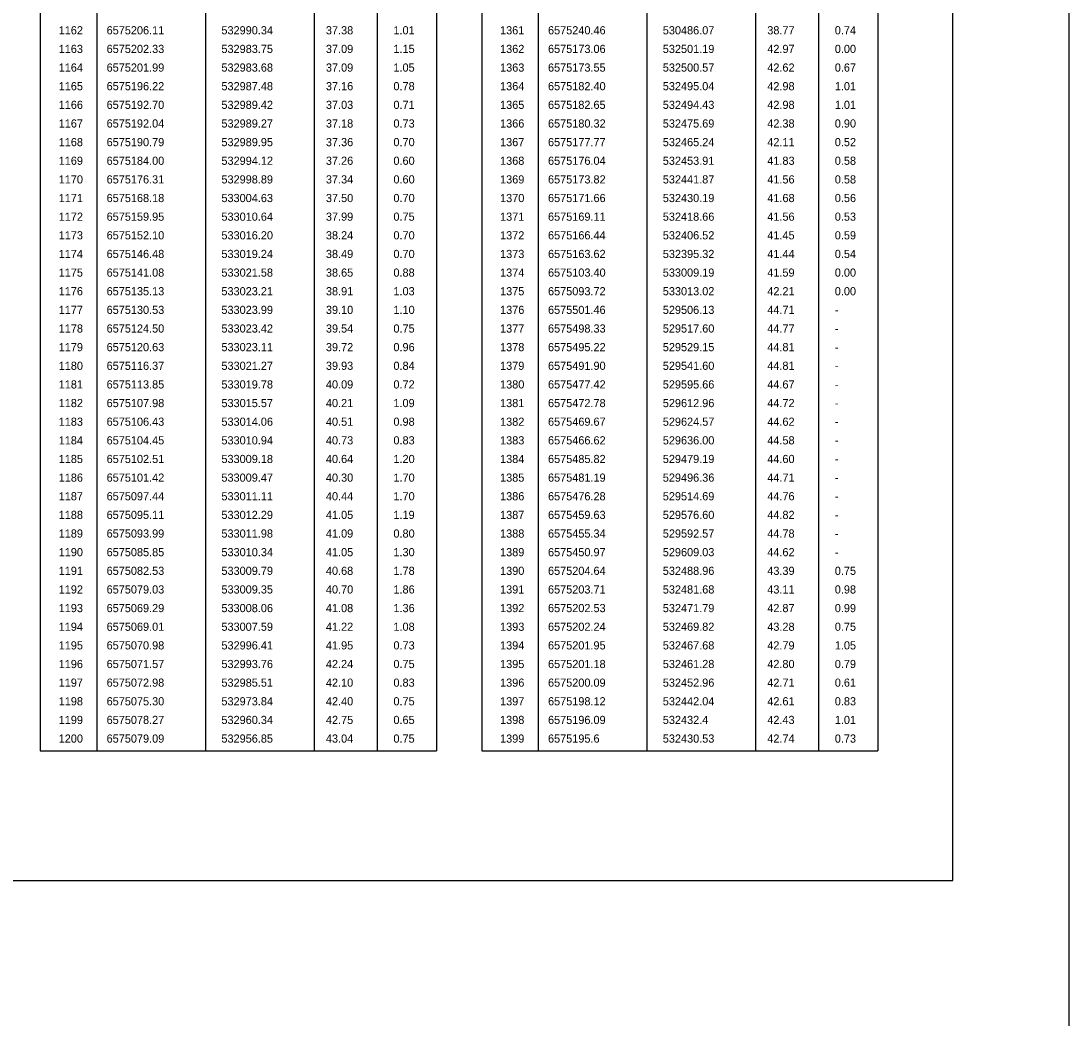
# Model space of a CAD drawing. Extents: x 528816 to 533196, y 6574767 to 6575847.
# Drawn here: x 530624.1 to 530714.1, y 6575328.9 to 6575414.5 of the extents above; entities that cross this region are included whole.
import ezdxf

# ---------------------------------------------------------------- set-up
doc = ezdxf.new("R2010")
doc.units = 0
doc.layers.add('ABIJOONIS', color=7, linetype='Continuous')
doc.layers.add('VORMISTUS', color=7, linetype='Continuous')

msp = doc.modelspace()

# ---------------------------------------------------------------- linework, layer by layer
at = {"layer": 'ABIJOONIS'}
for p, q in [((530625.793, 6575674.457), (530625.793, 6575351.834)), ((530630.653, 6575674.457), (530630.653, 6575351.834)), ((530639.968, 6575674.457), (530639.968, 6575351.834)), ((530649.283, 6575674.457), (530649.283, 6575351.834)), ((530654.705, 6575674.457), (530654.705, 6575351.834)), ((530659.777, 6575674.457), (530659.777, 6575351.834)), ((530663.667, 6575672.857), (530663.667, 6575351.834)), ((530668.527, 6575672.857), (530668.527, 6575351.834)), ((530677.842, 6575672.857), (530677.842, 6575351.834)), ((530687.157, 6575672.857), (530687.157, 6575351.834)), ((530692.579, 6575672.857), (530692.579, 6575351.834)), ((530697.652, 6575672.857), (530697.652, 6575351.834)), ((530625.793, 6575351.834), (530659.777, 6575351.834)), ((530663.667, 6575351.834), (530697.652, 6575351.834))]:
    msp.add_line(p, q, dxfattribs=at)
at = {"layer": 'VORMISTUS'}
for points in [[(530714.07, 6575696.077), (528816.024, 6575696.077), (528816.024, 6575030.124), (530714.07, 6575030.124)], [(530704.085, 6575686.006), (530423.703, 6575686.006), (530423.703, 6575340.694), (530704.085, 6575340.694)]]:
    msp.add_lwpolyline(points, close=True, dxfattribs=at)

# ---------------------------------------------------------------- texts
at = {"layer": 'ABIJOONIS'}
for s, p in [('1162', (530627.371, 6575413.338)), ('6575206.11', (530631.483, 6575413.338)), ('532990.34', (530641.335, 6575413.338)), ('37.38', (530650.301, 6575413.338)), ('1.01', (530656.095, 6575413.338)), ('1361', (530665.246, 6575413.338)), ('6575240.46', (530669.358, 6575413.338)), ('530486.07', (530679.209, 6575413.338)), ('38.77', (530688.175, 6575413.338)), ('0.74', (530693.969, 6575413.338)), ('1163', (530627.371, 6575411.738)), ('6575202.33', (530631.483, 6575411.738)), ('532983.75', (530641.335, 6575411.738)), ('37.09', (530650.301, 6575411.738)), ('1.15', (530656.095, 6575411.738)), ('1362', (530665.246, 6575411.738)), ('6575173.06', (530669.358, 6575411.738)), ('532501.19', (530679.209, 6575411.738)), ('42.97', (530688.175, 6575411.738)), ('0.00', (530693.969, 6575411.738)), ('1164', (530627.371, 6575410.138)), ('6575201.99', (530631.483, 6575410.138)), ('532983.68', (530641.335, 6575410.138)), ('37.09', (530650.301, 6575410.138)), ('1.05', (530656.095, 6575410.138)), ('1363', (530665.246, 6575410.138)), ('6575173.55', (530669.358, 6575410.138)), ('532500.57', (530679.209, 6575410.138)), ('42.62', (530688.175, 6575410.138)), ('0.67', (530693.969, 6575410.138)), ('1165', (530627.371, 6575408.538)), ('6575196.22', (530631.483, 6575408.538)), ('532987.48', (530641.335, 6575408.538)), ('37.16', (530650.301, 6575408.538)), ('0.78', (530656.095, 6575408.538)), ('1364', (530665.246, 6575408.538)), ('6575182.40', (530669.358, 6575408.538)), ('532495.04', (530679.209, 6575408.538)), ('42.98', (530688.175, 6575408.538)), ('1.01', (530693.969, 6575408.538)), ('1166', (530627.371, 6575406.938)), ('6575192.70', (530631.483, 6575406.938)), ('532989.42', (530641.335, 6575406.938)), ('37.03', (530650.301, 6575406.938)), ('0.71', (530656.095, 6575406.938)), ('1365', (530665.246, 6575406.938)), ('6575182.65', (530669.358, 6575406.938)), ('532494.43', (530679.209, 6575406.938)), ('42.98', (530688.175, 6575406.938)), ('1.01', (530693.969, 6575406.938)), ('1167', (530627.371, 6575405.338)), ('6575192.04', (530631.483, 6575405.338)), ('532989.27', (530641.335, 6575405.338)), ('37.18', (530650.301, 6575405.338)), ('0.73', (530656.095, 6575405.338)), ('1366', (530665.246, 6575405.338)), ('6575180.32', (530669.358, 6575405.338)), ('532475.69', (530679.209, 6575405.338)), ('42.38', (530688.175, 6575405.338)), ('0.90', (530693.969, 6575405.338)), ('1168', (530627.371, 6575403.738)), ('6575190.79', (530631.483, 6575403.738)), ('532989.95', (530641.335, 6575403.738)), ('37.36', (530650.301, 6575403.738)), ('0.70', (530656.095, 6575403.738)), ('1367', (530665.246, 6575403.738)), ('6575177.77', (530669.358, 6575403.738)), ('532465.24', (530679.209, 6575403.738)), ('42.11', (530688.175, 6575403.738)), ('0.52', (530693.969, 6575403.738)), ('1169', (530627.371, 6575402.138)), ('6575184.00', (530631.483, 6575402.138)), ('532994.12', (530641.335, 6575402.138)), ('37.26', (530650.301, 6575402.138)), ('0.60', (530656.095, 6575402.138)), ('1368', (530665.246, 6575402.138)), ('6575176.04', (530669.358, 6575402.138)), ('532453.91', (530679.209, 6575402.138)), ('41.83', (530688.175, 6575402.138)), ('0.58', (530693.969, 6575402.138)), ('1170', (530627.371, 6575400.538)), ('6575176.31', (530631.483, 6575400.538)), ('532998.89', (530641.335, 6575400.538)), ('37.34', (530650.301, 6575400.538)), ('0.60', (530656.095, 6575400.538)), ('1369', (530665.246, 6575400.538)), ('6575173.82', (530669.358, 6575400.538)), ('532441.87', (530679.209, 6575400.538)), ('41.56', (530688.175, 6575400.538)), ('0.58', (530693.969, 6575400.538)), ('1171', (530627.371, 6575398.938)), ('6575168.18', (530631.483, 6575398.938)), ('533004.63', (530641.335, 6575398.938)), ('37.50', (530650.301, 6575398.938)), ('0.70', (530656.095, 6575398.938)), ('1370', (530665.246, 6575398.938)), ('6575171.66', (530669.358, 6575398.938)), ('532430.19', (530679.209, 6575398.938)), ('41.68', (530688.175, 6575398.938)), ('0.56', (530693.969, 6575398.938)), ('1172', (530627.371, 6575397.338)), ('6575159.95', (530631.483, 6575397.338)), ('533010.64', (530641.335, 6575397.338)), ('37.99', (530650.301, 6575397.338)), ('0.75', (530656.095, 6575397.338)), ('1371', (530665.246, 6575397.338)), ('6575169.11', (530669.358, 6575397.338)), ('532418.66', (530679.209, 6575397.338)), ('41.56', (530688.175, 6575397.338)), ('0.53', (530693.969, 6575397.338)), ('1173', (530627.371, 6575395.738)), ('6575152.10', (530631.483, 6575395.738)), ('533016.20', (530641.335, 6575395.738)), ('38.24', (530650.301, 6575395.738)), ('0.70', (530656.095, 6575395.738)), ('1372', (530665.246, 6575395.738)), ('6575166.44', (530669.358, 6575395.738)), ('532406.52', (530679.209, 6575395.738)), ('41.45', (530688.175, 6575395.738)), ('0.59', (530693.969, 6575395.738)), ('1174', (530627.371, 6575394.138)), ('6575146.48', (530631.483, 6575394.138)), ('533019.24', (530641.335, 6575394.138)), ('38.49', (530650.301, 6575394.138)), ('0.70', (530656.095, 6575394.138)), ('1373', (530665.246, 6575394.138)), ('6575163.62', (530669.358, 6575394.138)), ('532395.32', (530679.209, 6575394.138)), ('41.44', (530688.175, 6575394.138)), ('0.54', (530693.969, 6575394.138)), ('1175', (530627.371, 6575392.538)), ('6575141.08', (530631.483, 6575392.538)), ('533021.58', (530641.335, 6575392.538)), ('38.65', (530650.301, 6575392.538)), ('0.88', (530656.095, 6575392.538)), ('1374', (530665.246, 6575392.538)), ('6575103.40', (530669.358, 6575392.538)), ('533009.19', (530679.209, 6575392.538)), ('41.59', (530688.175, 6575392.538)), ('0.00', (530693.969, 6575392.538)), ('1176', (530627.371, 6575390.938)), ('6575135.13', (530631.483, 6575390.938)), ('533023.21', (530641.335, 6575390.938)), ('38.91', (530650.301, 6575390.938)), ('1.03', (530656.095, 6575390.938)), ('1375', (530665.246, 6575390.938)), ('6575093.72', (530669.358, 6575390.938)), ('533013.02', (530679.209, 6575390.938)), ('42.21', (530688.175, 6575390.938)), ('0.00', (530693.969, 6575390.938)), ('1177', (530627.371, 6575389.338)), ('6575130.53', (530631.483, 6575389.338)), ('533023.99', (530641.335, 6575389.338)), ('39.10', (530650.301, 6575389.338)), ('1.10', (530656.095, 6575389.338)), ('1376', (530665.246, 6575389.338)), ('6575501.46', (530669.358, 6575389.338)), ('529506.13', (530679.209, 6575389.338)), ('44.71', (530688.175, 6575389.338)), ('-', (530693.969, 6575389.338)), ('1178', (530627.371, 6575387.738)), ('6575124.50', (530631.483, 6575387.738)), ('533023.42', (530641.335, 6575387.738)), ('39.54', (530650.301, 6575387.738)), ('0.75', (530656.095, 6575387.738)), ('1377', (530665.246, 6575387.738)), ('6575498.33', (530669.358, 6575387.738)), ('529517.60', (530679.209, 6575387.738)), ('44.77', (530688.175, 6575387.738)), ('-', (530693.969, 6575387.738)), ('1179', (530627.371, 6575386.138)), ('6575120.63', (530631.483, 6575386.138)), ('533023.11', (530641.335, 6575386.138)), ('39.72', (530650.301, 6575386.138)), ('0.96', (530656.095, 6575386.138)), ('1378', (530665.246, 6575386.138)), ('6575495.22', (530669.358, 6575386.138)), ('529529.15', (530679.209, 6575386.138)), ('44.81', (530688.175, 6575386.138)), ('-', (530693.969, 6575386.138)), ('1180', (530627.371, 6575384.538)), ('6575116.37', (530631.483, 6575384.538)), ('533021.27', (530641.335, 6575384.538)), ('39.93', (530650.301, 6575384.538)), ('0.84', (530656.095, 6575384.538)), ('1379', (530665.246, 6575384.538)), ('6575491.90', (530669.358, 6575384.538)), ('529541.60', (530679.209, 6575384.538)), ('44.81', (530688.175, 6575384.538)), ('-', (530693.969, 6575384.538)), ('1181', (530627.371, 6575382.938)), ('6575113.85', (530631.483, 6575382.938)), ('533019.78', (530641.335, 6575382.938)), ('40.09', (530650.301, 6575382.938)), ('0.72', (530656.095, 6575382.938)), ('1380', (530665.246, 6575382.938)), ('6575477.42', (530669.358, 6575382.938)), ('529595.66', (530679.209, 6575382.938)), ('44.67', (530688.175, 6575382.938)), ('-', (530693.969, 6575382.938)), ('1182', (530627.371, 6575381.338)), ('6575107.98', (530631.483, 6575381.338)), ('533015.57', (530641.335, 6575381.338)), ('40.21', (530650.301, 6575381.338)), ('1.09', (530656.095, 6575381.338)), ('1381', (530665.246, 6575381.338)), ('6575472.78', (530669.358, 6575381.338)), ('529612.96', (530679.209, 6575381.338)), ('44.72', (530688.175, 6575381.338)), ('-', (530693.969, 6575381.338)), ('1183', (530627.371, 6575379.738)), ('6575106.43', (530631.483, 6575379.738)), ('533014.06', (530641.335, 6575379.738)), ('40.51', (530650.301, 6575379.738)), ('0.98', (530656.095, 6575379.738)), ('1382', (530665.246, 6575379.738)), ('6575469.67', (530669.358, 6575379.738)), ('529624.57', (530679.209, 6575379.738)), ('44.62', (530688.175, 6575379.738)), ('-', (530693.969, 6575379.738)), ('1184', (530627.371, 6575378.138)), ('6575104.45', (530631.483, 6575378.138)), ('533010.94', (530641.335, 6575378.138)), ('40.73', (530650.301, 6575378.138)), ('0.83', (530656.095, 6575378.138)), ('1383', (530665.246, 6575378.138)), ('6575466.62', (530669.358, 6575378.138)), ('529636.00', (530679.209, 6575378.138)), ('44.58', (530688.175, 6575378.138)), ('-', (530693.969, 6575378.138)), ('1185', (530627.371, 6575376.538)), ('6575102.51', (530631.483, 6575376.538)), ('533009.18', (530641.335, 6575376.538)), ('40.64', (530650.301, 6575376.538)), ('1.20', (530656.095, 6575376.538)), ('1384', (530665.246, 6575376.538)), ('6575485.82', (530669.358, 6575376.538)), ('529479.19', (530679.209, 6575376.538)), ('44.60', (530688.175, 6575376.538)), ('-', (530693.969, 6575376.538)), ('1186', (530627.371, 6575374.938)), ('6575101.42', (530631.483, 6575374.938)), ('533009.47', (530641.335, 6575374.938)), ('40.30', (530650.301, 6575374.938)), ('1.70', (530656.095, 6575374.938)), ('1385', (530665.246, 6575374.938)), ('6575481.19', (530669.358, 6575374.938)), ('529496.36', (530679.209, 6575374.938)), ('44.71', (530688.175, 6575374.938)), ('-', (530693.969, 6575374.938)), ('1187', (530627.371, 6575373.338)), ('6575097.44', (530631.483, 6575373.338)), ('533011.11', (530641.335, 6575373.338)), ('40.44', (530650.301, 6575373.338)), ('1.70', (530656.095, 6575373.338)), ('1386', (530665.246, 6575373.338)), ('6575476.28', (530669.358, 6575373.338)), ('529514.69', (530679.209, 6575373.338)), ('44.76', (530688.175, 6575373.338)), ('-', (530693.969, 6575373.338)), ('1188', (530627.371, 6575371.738)), ('6575095.11', (530631.483, 6575371.738)), ('533012.29', (530641.335, 6575371.738)), ('41.05', (530650.301, 6575371.738)), ('1.19', (530656.095, 6575371.738)), ('1387', (530665.246, 6575371.738)), ('6575459.63', (530669.358, 6575371.738)), ('529576.60', (530679.209, 6575371.738)), ('44.82', (530688.175, 6575371.738)), ('-', (530693.969, 6575371.738)), ('1189', (530627.371, 6575370.138)), ('6575093.99', (530631.483, 6575370.138)), ('533011.98', (530641.335, 6575370.138)), ('41.09', (530650.301, 6575370.138)), ('0.80', (530656.095, 6575370.138)), ('1388', (530665.246, 6575370.138)), ('6575455.34', (530669.358, 6575370.138)), ('529592.57', (530679.209, 6575370.138)), ('44.78', (530688.175, 6575370.138)), ('-', (530693.969, 6575370.138)), ('1190', (530627.371, 6575368.538)), ('6575085.85', (530631.483, 6575368.538)), ('533010.34', (530641.335, 6575368.538)), ('41.05', (530650.301, 6575368.538)), ('1.30', (530656.095, 6575368.538)), ('1389', (530665.246, 6575368.538)), ('6575450.97', (530669.358, 6575368.538)), ('529609.03', (530679.209, 6575368.538)), ('44.62', (530688.175, 6575368.538)), ('-', (530693.969, 6575368.538)), ('1191', (530627.371, 6575366.938)), ('6575082.53', (530631.483, 6575366.938)), ('533009.79', (530641.335, 6575366.938)), ('40.68', (530650.301, 6575366.938)), ('1.78', (530656.095, 6575366.938)), ('1390', (530665.246, 6575366.938)), ('6575204.64', (530669.358, 6575366.938)), ('532488.96', (530679.209, 6575366.938)), ('43.39', (530688.175, 6575366.938)), ('0.75', (530693.969, 6575366.938)), ('1192', (530627.371, 6575365.338)), ('6575079.03', (530631.483, 6575365.338)), ('533009.35', (530641.335, 6575365.338)), ('40.70', (530650.301, 6575365.338)), ('1.86', (530656.095, 6575365.338)), ('1391', (530665.246, 6575365.338)), ('6575203.71', (530669.358, 6575365.338)), ('532481.68', (530679.209, 6575365.338)), ('43.11', (530688.175, 6575365.338)), ('0.98', (530693.969, 6575365.338)), ('1193', (530627.371, 6575363.738)), ('6575069.29', (530631.483, 6575363.738)), ('533008.06', (530641.335, 6575363.738)), ('41.08', (530650.301, 6575363.738)), ('1.36', (530656.095, 6575363.738)), ('1392', (530665.246, 6575363.738)), ('6575202.53', (530669.358, 6575363.738)), ('532471.79', (530679.209, 6575363.738)), ('42.87', (530688.175, 6575363.738)), ('0.99', (530693.969, 6575363.738)), ('1194', (530627.371, 6575362.138)), ('6575069.01', (530631.483, 6575362.138)), ('533007.59', (530641.335, 6575362.138)), ('41.22', (530650.301, 6575362.138)), ('1.08', (530656.095, 6575362.138)), ('1393', (530665.246, 6575362.138)), ('6575202.24', (530669.358, 6575362.138)), ('532469.82', (530679.209, 6575362.138)), ('43.28', (530688.175, 6575362.138)), ('0.75', (530693.969, 6575362.138)), ('1195', (530627.371, 6575360.538)), ('6575070.98', (530631.483, 6575360.538)), ('532996.41', (530641.335, 6575360.538)), ('41.95', (530650.301, 6575360.538)), ('0.73', (530656.095, 6575360.538)), ('1394', (530665.246, 6575360.538)), ('6575201.95', (530669.358, 6575360.538)), ('532467.68', (530679.209, 6575360.538)), ('42.79', (530688.175, 6575360.538)), ('1.05', (530693.969, 6575360.538)), ('1196', (530627.371, 6575358.938)), ('6575071.57', (530631.483, 6575358.938)), ('532993.76', (530641.335, 6575358.938)), ('42.24', (530650.301, 6575358.938)), ('0.75', (530656.095, 6575358.938)), ('1395', (530665.246, 6575358.938)), ('6575201.18', (530669.358, 6575358.938)), ('532461.28', (530679.209, 6575358.938)), ('42.80', (530688.175, 6575358.938)), ('0.79', (530693.969, 6575358.938)), ('1197', (530627.371, 6575357.338)), ('6575072.98', (530631.483, 6575357.338)), ('532985.51', (530641.335, 6575357.338)), ('42.10', (530650.301, 6575357.338)), ('0.83', (530656.095, 6575357.338)), ('1396', (530665.246, 6575357.338)), ('6575200.09', (530669.358, 6575357.338)), ('532452.96', (530679.209, 6575357.338)), ('42.71', (530688.175, 6575357.338)), ('0.61', (530693.969, 6575357.338)), ('1198', (530627.371, 6575355.738)), ('6575075.30', (530631.483, 6575355.738)), ('532973.84', (530641.335, 6575355.738)), ('42.40', (530650.301, 6575355.738)), ('0.75', (530656.095, 6575355.738)), ('1397', (530665.246, 6575355.738)), ('6575198.12', (530669.358, 6575355.738)), ('532442.04', (530679.209, 6575355.738)), ('42.61', (530688.175, 6575355.738)), ('0.83', (530693.969, 6575355.738)), ('1199', (530627.371, 6575354.138)), ('6575078.27', (530631.483, 6575354.138)), ('532960.34', (530641.335, 6575354.138)), ('42.75', (530650.301, 6575354.138)), ('0.65', (530656.095, 6575354.138)), ('1398', (530665.246, 6575354.138)), ('6575196.09', (530669.358, 6575354.138)), ('532432.4', (530679.209, 6575354.138)), ('42.43', (530688.175, 6575354.138)), ('1.01', (530693.969, 6575354.138)), ('1200', (530627.371, 6575352.538)), ('6575079.09', (530631.483, 6575352.538)), ('532956.85', (530641.335, 6575352.538)), ('43.04', (530650.301, 6575352.538)), ('0.75', (530656.095, 6575352.538)), ('1399', (530665.246, 6575352.538)), ('6575195.6', (530669.358, 6575352.538)), ('532430.53', (530679.209, 6575352.538)), ('42.74', (530688.175, 6575352.538)), ('0.73', (530693.969, 6575352.538))]:
    msp.add_text(s, height=0.7, dxfattribs=at).set_placement(p)

doc.saveas('drawing.dxf')
